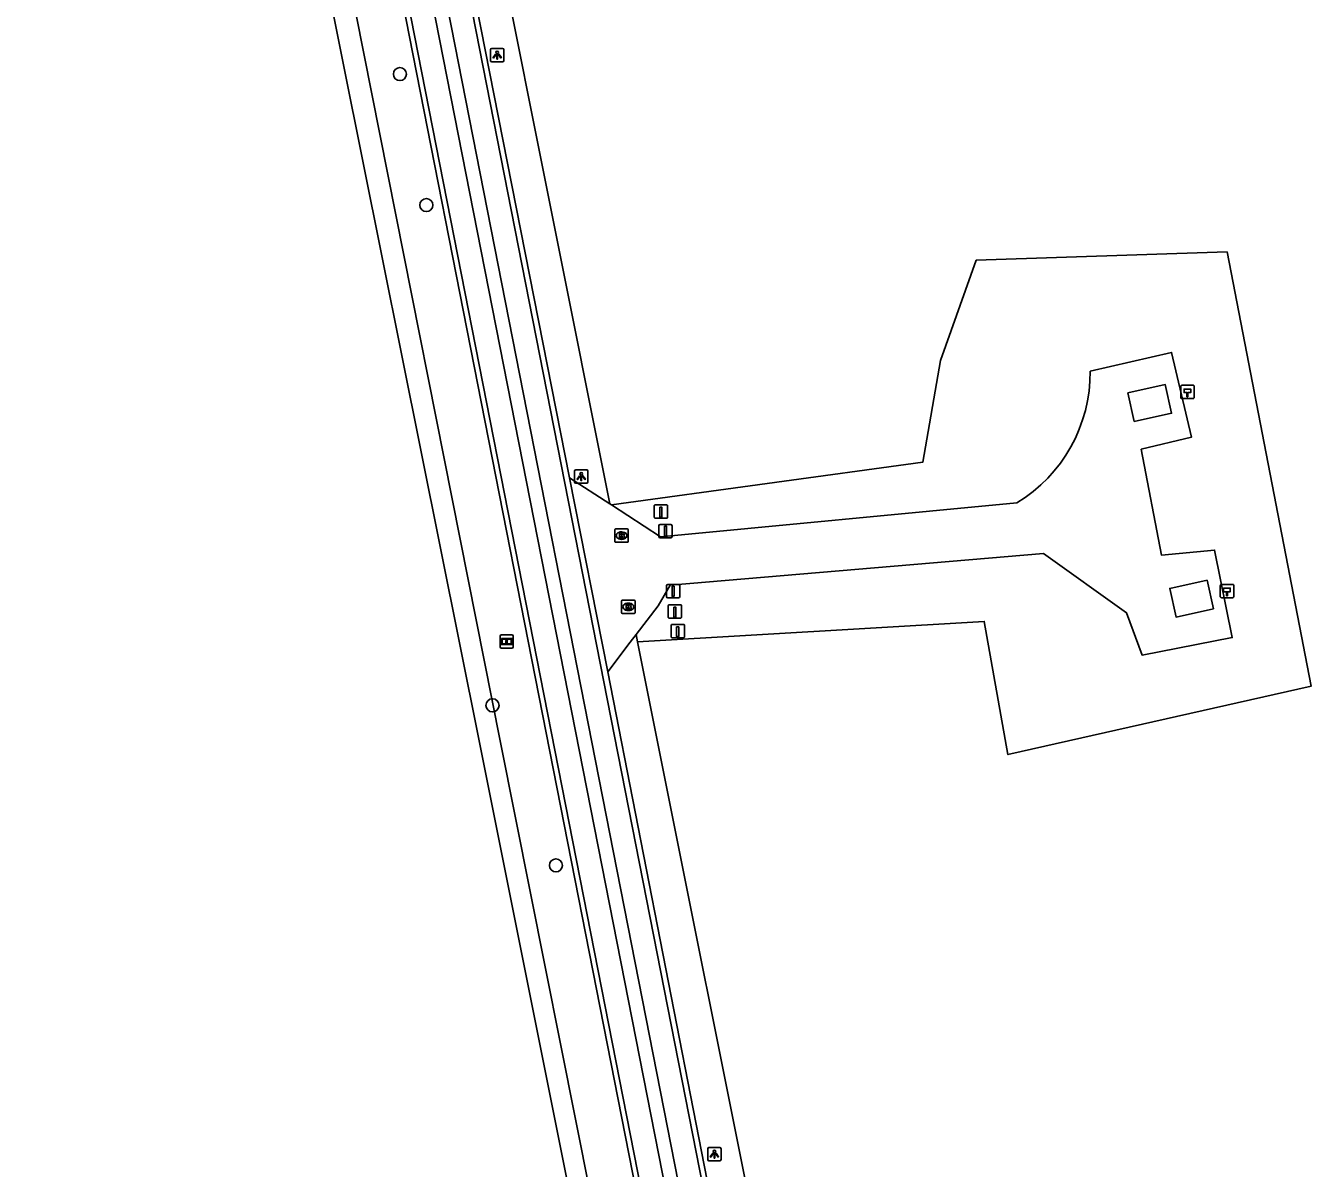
# Model space of a CAD drawing. Extents: x 160203 to 161526, y 379529 to 381797.
# Drawn here: x 160864.6 to 160960.7, y 379968.1 to 380053.4 of the extents above; entities that cross this region are included whole.
import ezdxf

# ---------------------------------------------------------------- set-up
doc = ezdxf.new("R2010")
doc.units = 0
for name, color, linetype in [('IMGEO_Afsluitpaal', 7, 'Continuous'), ('IMGEO_Berm_groen', 7, 'Continuous'), ('IMGEO_Boom', 7, 'Continuous'), ('IMGEO_Brandkraan', 7, 'Continuous'), ('IMGEO_Groenvoorziening', 7, 'Continuous'), ('IMGEO_Hectometerpaal', 7, 'Continuous'), ('IMGEO_Informatiebord', 7, 'Continuous'), ('IMGEO_Lichtpunt', 7, 'Continuous'), ('IMGEO_Loofbos', 7, 'Continuous'), ('IMGEO_Paal', 7, 'Continuous'), ('IMGEO_Rijbaan_lokaal_gesloten', 7, 'Continuous'), ('IMGEO_Rijbaan_lokaal_halfverhard', 7, 'Continuous'), ('IMGEO_Rijbaan_lokaal_open', 7, 'Continuous'), ('IMGEO_Waterloop', 7, 'Continuous')]:
    doc.layers.add(name, color=color, linetype=linetype)

msp = doc.modelspace()

# ---------------------------------------------------------------- linework, layer by layer
at = {"layer": 'IMGEO_Afsluitpaal'}
for p, q in [((160911.916, 380015.283), (160911.916, 380016.083)), ((160911.916, 380016.083), (160911.916, 380015.283)), ((160912.016, 380016.183), (160912.806, 380016.183)), ((160912.806, 380016.183), (160912.016, 380016.183)), ((160912.906, 380016.083), (160912.906, 380015.283)), ((160912.906, 380015.283), (160912.906, 380016.083)), ((160912.806, 380015.183), (160912.016, 380015.183)), ((160912.016, 380015.183), (160912.806, 380015.183)), ((160912.49, 380010.789), (160912.49, 380011.589)), ((160912.49, 380011.589), (160912.49, 380010.789)), ((160912.59, 380011.689), (160913.38, 380011.689)), ((160913.38, 380011.689), (160912.59, 380011.689)), ((160913.48, 380011.589), (160913.48, 380010.789)), ((160913.48, 380010.789), (160913.48, 380011.589)), ((160913.38, 380010.689), (160912.59, 380010.689)), ((160912.59, 380010.689), (160913.38, 380010.689))]:
    msp.add_line(p, q, dxfattribs=at)
for points in [[(160912.336, 380016.058), (160912.486, 380016.058), (160912.486, 380015.308), (160912.336, 380015.308), (160912.336, 380016.058)], [(160912.91, 380011.564), (160913.06, 380011.564), (160913.06, 380010.814), (160912.91, 380010.814), (160912.91, 380011.564)]]:
    msp.add_lwpolyline(points, dxfattribs=at)
for centre, start, end in [((160912.016, 380016.083), 90, 180), ((160912.016, 380016.083), 90, 180), ((160912.806, 380016.083), 0, 90), ((160912.806, 380016.083), 360, 90), ((160912.016, 380015.283), 180, 270), ((160912.016, 380015.283), 180, 270), ((160912.806, 380015.283), 270, 0), ((160912.806, 380015.283), 270, 0), ((160912.59, 380011.589), 90, 180), ((160912.59, 380011.589), 90, 180), ((160913.38, 380011.589), 0, 90), ((160913.38, 380011.589), 360, 90), ((160912.59, 380010.789), 180, 270), ((160912.59, 380010.789), 180, 270), ((160913.38, 380010.789), 270, 0), ((160913.38, 380010.789), 270, 0)]:
    msp.add_arc(centre, 0.1, start, end, dxfattribs=at)
at = {"layer": 'IMGEO_Berm_groen'}
msp.add_lwpolyline([(160895.533, 380081.45), (160908.269, 380017.71)], dxfattribs=at)
at = {"layer": 'IMGEO_Boom'}
for centre in [(160892.58, 380049.834), (160894.553, 380040.042), (160899.498, 380002.662), (160904.234, 379990.705)]:
    msp.add_circle(centre, 0.489, dxfattribs=at)
at = {"layer": 'IMGEO_Brandkraan'}
for p, q in [((160908.71, 380015.845), (160909.562, 380015.845)), ((160908.635, 380014.919), (160908.635, 380015.771)), ((160909.146, 380015.065), (160909.121, 380015.065)), ((160909.123, 380015.625), (160909.148, 380015.625)), ((160909.636, 380015.771), (160909.636, 380014.919)), ((160909.562, 380014.845), (160908.71, 380014.845)), ((160909.141, 380009.593), (160909.141, 380010.445)), ((160909.216, 380010.519), (160910.068, 380010.519)), ((160909.629, 380010.299), (160909.654, 380010.299)), ((160910.142, 380010.445), (160910.142, 380009.593)), ((160910.068, 380009.519), (160909.216, 380009.519)), ((160909.652, 380009.739), (160909.627, 380009.739))]:
    msp.add_line(p, q, dxfattribs=at)
for points in [[(160908.71, 380015.845), (160909.562, 380015.845)], [(160908.635, 380014.919), (160908.635, 380015.771)], [(160908.983, 380015.545), (160908.983, 380015.145), (160909.196, 380015.145)], [(160909.214, 380015.545), (160908.983, 380015.545)], [(160909.162, 380015.464), (160909.108, 380015.464), (160909.108, 380015.388)], [(160909.108, 380015.388), (160909.161, 380015.388)], [(160909.17, 380015.312), (160909.108, 380015.312), (160909.108, 380015.231)], [(160909.108, 380015.231), (160909.17, 380015.231)], [(160909.636, 380015.771), (160909.636, 380014.919)], [(160909.562, 380014.845), (160908.71, 380014.845)], [(160909.141, 380009.593), (160909.141, 380010.445)], [(160909.216, 380010.519), (160910.068, 380010.519)], [(160909.489, 380010.219), (160909.489, 380009.819), (160909.702, 380009.819)], [(160909.72, 380010.219), (160909.489, 380010.219)], [(160909.668, 380010.138), (160909.614, 380010.138), (160909.614, 380010.062)], [(160910.142, 380010.445), (160910.142, 380009.593)], [(160910.068, 380009.519), (160909.216, 380009.519)], [(160909.614, 380010.062), (160909.667, 380010.062)], [(160909.676, 380009.986), (160909.614, 380009.986), (160909.614, 380009.905)], [(160909.614, 380009.905), (160909.676, 380009.905)]]:
    msp.add_lwpolyline(points, dxfattribs=at)
for centre, radius, start, end in [((160908.712, 380015.769), 0.0765, 91.55205, 178.44795), ((160908.712, 380015.769), 0.0765, 91.55205, 178.44795), ((160909.56, 380015.769), 0.0765, 1.55205, 88.44795), ((160909.56, 380015.769), 0.0765, 1.55205, 88.44795), ((160908.712, 380014.921), 0.0765, 181.55205, 268.44795), ((160908.712, 380014.921), 0.0765, 181.55205, 268.44795), ((160909.163, 380015.426), 0.0379, 267.82845, 90.93552), ((160909.171, 380015.271), 0.0404, 269.87594, 90.50774), ((160909.202, 380015.396), 0.251, 268.66757, 293.53466), ((160909.218, 380015.4), 0.145, 59.4692, 91.53667), ((160909.243, 380015.447), 0.0922, 285.51372, 58.15012), ((160909.248, 380015.255), 0.105, 301.31148, 78.98903), ((160909.56, 380014.921), 0.0765, 271.55205, 358.44795), ((160909.56, 380014.921), 0.0765, 271.55205, 358.44795), ((160909.218, 380010.443), 0.0765, 91.55205, 178.44795), ((160909.218, 380010.443), 0.0765, 91.55205, 178.44795), ((160909.669, 380010.1), 0.0379, 267.82845, 90.93552), ((160909.724, 380010.074), 0.145, 59.4692, 91.53667), ((160909.749, 380010.121), 0.0922, 285.51372, 58.15012), ((160910.066, 380010.443), 0.0765, 1.55205, 88.44795), ((160910.066, 380010.443), 0.0765, 1.55205, 88.44795), ((160909.218, 380009.595), 0.0765, 181.55205, 268.44795), ((160909.218, 380009.595), 0.0765, 181.55205, 268.44795), ((160909.677, 380009.945), 0.0404, 269.87594, 90.50774), ((160909.708, 380010.07), 0.251, 268.66757, 293.53466), ((160909.754, 380009.929), 0.105, 301.31148, 78.98903), ((160910.066, 380009.595), 0.0765, 271.55205, 358.44795), ((160910.066, 380009.595), 0.0765, 271.55205, 358.44795)]:
    msp.add_arc(centre, radius, start, end, dxfattribs=at)
for centre, major_axis, ratio, start_param, end_param in [((160909.122, 380015.345), (-0.387, 0.002), 0.722429, 4.712389, 7.853982), ((160909.147, 380015.345), (-0.39, 0.002), 0.717154, 1.570796, 4.712389), ((160909.628, 380010.019), (-0.387, 0.002), 0.722429, 4.712389, 7.853982), ((160909.653, 380010.019), (-0.39, 0.002), 0.717154, 1.570796, 4.712389)]:
    msp.add_ellipse(centre, major_axis=major_axis, ratio=ratio, start_param=start_param, end_param=end_param, dxfattribs=at)
at = {"layer": 'IMGEO_Groenvoorziening'}
msp.add_lwpolyline([(160910.327, 380007.409), (160910.217, 380007.961)], dxfattribs=at)
at = {"layer": 'IMGEO_Hectometerpaal'}
for p, q in [((160950.901, 380026.495), (160950.901, 380025.654)), ((160950.901, 380026.495), (160950.901, 380025.654)), ((160951.817, 380026.579), (160950.976, 380026.579)), ((160951.817, 380026.579), (160950.976, 380026.579)), ((160951.901, 380025.663), (160951.901, 380026.504)), ((160951.901, 380025.663), (160951.901, 380026.504)), ((160950.985, 380025.579), (160951.826, 380025.579)), ((160950.985, 380025.579), (160951.826, 380025.579)), ((160953.858, 380011.62), (160953.858, 380010.779)), ((160953.858, 380011.62), (160953.858, 380010.779)), ((160954.774, 380011.704), (160953.933, 380011.704)), ((160954.774, 380011.704), (160953.933, 380011.704)), ((160954.858, 380010.788), (160954.858, 380011.629)), ((160954.858, 380010.788), (160954.858, 380011.629)), ((160953.942, 380010.704), (160954.783, 380010.704)), ((160953.942, 380010.704), (160954.783, 380010.704))]:
    msp.add_line(p, q, dxfattribs=at)
for points in [[(160951.426, 380025.723), (160951.366, 380025.723), (160951.366, 380026.028), (160951.146, 380026.028), (160951.146, 380026.297), (160951.646, 380026.297), (160951.646, 380026.028), (160951.426, 380026.028), (160951.426, 380025.723)], [(160954.383, 380010.848), (160954.323, 380010.848), (160954.323, 380011.153), (160954.103, 380011.153), (160954.103, 380011.422), (160954.603, 380011.422), (160954.603, 380011.153), (160954.383, 380011.153), (160954.383, 380010.848)]]:
    msp.add_lwpolyline(points, dxfattribs=at)
for centre, start, end in [((160950.979, 380026.501), 92.4484, 184.28452), ((160950.979, 380026.501), 92.4484, 184.28452), ((160951.823, 380026.501), 2.4484, 94.28452), ((160951.823, 380026.501), 2.4484, 94.28452), ((160950.979, 380025.657), 182.4484, 274.28452), ((160950.979, 380025.657), 182.4484, 274.28452), ((160951.823, 380025.657), 272.4484, 4.28452), ((160951.823, 380025.657), 272.4484, 4.28452), ((160953.936, 380011.626), 92.4484, 184.28452), ((160953.936, 380011.626), 92.4484, 184.28452), ((160954.78, 380011.626), 2.4484, 94.28452), ((160954.78, 380011.626), 2.4484, 94.28452), ((160953.936, 380010.782), 182.4484, 274.28452), ((160953.936, 380010.782), 182.4484, 274.28452), ((160954.78, 380010.782), 272.4484, 4.28452), ((160954.78, 380010.782), 272.4484, 4.28452)]:
    msp.add_arc(centre, 0.0779, start, end, dxfattribs=at)
at = {"layer": 'IMGEO_Informatiebord'}
for p, q in [((160900.055, 380007.037), (160900.055, 380007.837)), ((160900.055, 380007.837), (160900.055, 380007.037)), ((160900.155, 380007.937), (160900.945, 380007.937)), ((160900.945, 380007.937), (160900.155, 380007.937)), ((160901.045, 380007.837), (160901.045, 380007.037)), ((160901.045, 380007.037), (160901.045, 380007.837)), ((160900.945, 380006.937), (160900.155, 380006.937)), ((160900.155, 380006.937), (160900.945, 380006.937))]:
    msp.add_line(p, q, dxfattribs=at)
for points in [[(160900.156, 380007.669), (160900.944, 380007.669), (160900.944, 380007.205), (160900.156, 380007.205), (160900.156, 380007.669)], [(160900.221, 380007.604), (160900.221, 380007.27), (160900.496, 380007.27), (160900.497, 380007.483), (160900.601, 380007.484), (160900.602, 380007.27), (160900.879, 380007.27), (160900.879, 380007.604), (160900.603, 380007.604), (160900.603, 380007.524), (160900.497, 380007.524), (160900.497, 380007.604), (160900.221, 380007.604)]]:
    msp.add_lwpolyline(points, dxfattribs=at)
for centre, start, end in [((160900.155, 380007.837), 90, 180), ((160900.155, 380007.837), 90, 180), ((160900.945, 380007.837), 0, 90), ((160900.945, 380007.837), 360, 90), ((160900.155, 380007.037), 180, 270), ((160900.155, 380007.037), 180, 270), ((160900.945, 380007.037), 270, 0), ((160900.945, 380007.037), 270, 0)]:
    msp.add_arc(centre, 0.1, start, end, dxfattribs=at)
at = {"layer": 'IMGEO_Lichtpunt'}
for p, q in [((160899.348, 380051.658), (160899.348, 380050.851)), ((160899.348, 380051.658), (160899.348, 380050.851)), ((160900.25, 380051.753), (160899.442, 380051.753)), ((160900.25, 380051.753), (160899.442, 380051.753)), ((160900.344, 380050.851), (160900.344, 380051.658)), ((160900.344, 380050.851), (160900.344, 380051.658)), ((160899.442, 380050.757), (160900.25, 380050.757)), ((160899.442, 380050.757), (160900.25, 380050.757)), ((160905.627, 380020.158), (160905.627, 380019.351)), ((160905.627, 380020.158), (160905.627, 380019.351)), ((160906.529, 380020.253), (160905.721, 380020.253)), ((160906.529, 380020.253), (160905.721, 380020.253)), ((160906.623, 380019.351), (160906.623, 380020.158)), ((160906.623, 380019.351), (160906.623, 380020.158)), ((160905.721, 380019.257), (160906.529, 380019.257)), ((160905.721, 380019.257), (160906.529, 380019.257)), ((160915.567, 379969.534), (160915.567, 379968.727)), ((160915.567, 379969.534), (160915.567, 379968.727)), ((160916.469, 379969.629), (160915.661, 379969.629)), ((160916.469, 379969.629), (160915.661, 379969.629)), ((160916.563, 379968.727), (160916.563, 379969.534)), ((160916.563, 379968.727), (160916.563, 379969.534)), ((160915.661, 379968.633), (160916.469, 379968.633)), ((160915.661, 379968.633), (160916.469, 379968.633))]:
    msp.add_line(p, q, dxfattribs=at)
for points in [[(160899.722, 380051.322), (160899.761, 380051.294), (160899.573, 380051.032), (160899.535, 380051.059), (160899.722, 380051.322)], [(160899.824, 380051.274), (160899.871, 380051.274), (160899.871, 380050.952), (160899.824, 380050.952), (160899.824, 380051.274)], [(160899.934, 380051.294), (160899.972, 380051.321), (160900.159, 380051.059), (160900.12, 380051.031), (160899.934, 380051.294)], [(160906.001, 380019.822), (160906.04, 380019.794), (160905.852, 380019.532), (160905.814, 380019.559), (160906.001, 380019.822)], [(160906.103, 380019.774), (160906.15, 380019.774), (160906.15, 380019.452), (160906.103, 380019.452), (160906.103, 380019.774)], [(160906.213, 380019.794), (160906.251, 380019.821), (160906.438, 380019.559), (160906.399, 380019.531), (160906.213, 380019.794)], [(160915.941, 379969.198), (160915.98, 379969.17), (160915.792, 379968.908), (160915.754, 379968.935), (160915.941, 379969.198)], [(160916.043, 379969.15), (160916.09, 379969.15), (160916.09, 379968.828), (160916.043, 379968.828), (160916.043, 379969.15)], [(160916.153, 379969.17), (160916.191, 379969.197), (160916.378, 379968.935), (160916.339, 379968.907), (160916.153, 379969.17)]]:
    msp.add_lwpolyline(points, dxfattribs=at)
for centre in [(160899.847, 380051.456), (160906.126, 380019.956), (160916.066, 379969.332)]:
    msp.add_circle(centre, 0.0994, dxfattribs=at)
for centre, start, end in [((160899.442, 380051.658), 90, 180), ((160899.442, 380051.658), 90, 180), ((160900.25, 380051.658), 0, 90), ((160900.25, 380051.658), 0, 90), ((160899.442, 380050.851), 180, 270), ((160899.442, 380050.851), 180, 270), ((160900.25, 380050.851), 270, 0), ((160900.25, 380050.851), 270, 360), ((160905.721, 380020.158), 90, 180), ((160905.721, 380020.158), 90, 180), ((160906.529, 380020.158), 0, 90), ((160906.529, 380020.158), 0, 90), ((160905.721, 380019.351), 180, 270), ((160905.721, 380019.351), 180, 270), ((160906.529, 380019.351), 270, 0), ((160906.529, 380019.351), 270, 360), ((160915.661, 379969.534), 90, 180), ((160915.661, 379969.534), 90, 180), ((160916.469, 379969.534), 0, 90), ((160916.469, 379969.534), 0, 90), ((160915.661, 379968.727), 180, 270), ((160915.661, 379968.727), 180, 270), ((160916.469, 379968.727), 270, 0), ((160916.469, 379968.727), 270, 360)]:
    msp.add_arc(centre, 0.0946, start, end, dxfattribs=at)
at = {"layer": 'IMGEO_Loofbos'}
for points in [[(160908.386, 380017.634), (160931.63, 380020.827), (160932.963, 380028.43), (160935.624, 380035.919), (160954.361, 380036.541), (160960.652, 380004.101), (160937.99, 379998.984), (160936.221, 380008.938), (160910.327, 380007.409)], [(160910.327, 380007.409), (160920.602, 379955.987)]]:
    msp.add_lwpolyline(points, dxfattribs=at)
at = {"layer": 'IMGEO_Paal'}
for p, q in [((160911.578, 380017.566), (160911.578, 380016.725)), ((160911.578, 380017.566), (160911.578, 380016.725)), ((160912.494, 380017.65), (160911.653, 380017.65)), ((160912.494, 380017.65), (160911.653, 380017.65)), ((160912.578, 380016.734), (160912.578, 380017.575)), ((160912.578, 380016.734), (160912.578, 380017.575)), ((160911.662, 380016.65), (160912.503, 380016.65)), ((160911.662, 380016.65), (160912.503, 380016.65)), ((160912.617, 380010.097), (160912.617, 380009.256)), ((160912.617, 380010.097), (160912.617, 380009.256)), ((160913.533, 380010.181), (160912.692, 380010.181)), ((160913.533, 380010.181), (160912.692, 380010.181)), ((160913.617, 380009.265), (160913.617, 380010.106)), ((160913.617, 380009.265), (160913.617, 380010.106)), ((160912.701, 380009.181), (160913.542, 380009.181)), ((160912.701, 380009.181), (160913.542, 380009.181)), ((160912.833, 380008.63), (160912.833, 380007.789)), ((160912.833, 380008.63), (160912.833, 380007.789)), ((160913.749, 380008.714), (160912.908, 380008.714)), ((160913.749, 380008.714), (160912.908, 380008.714)), ((160913.833, 380007.798), (160913.833, 380008.639)), ((160913.833, 380007.798), (160913.833, 380008.639)), ((160912.917, 380007.714), (160913.758, 380007.714)), ((160912.917, 380007.714), (160913.758, 380007.714))]:
    msp.add_line(p, q, dxfattribs=at)
for points in [[(160911.993, 380017.463), (160912.153, 380017.463), (160912.153, 380016.73), (160911.993, 380016.73), (160911.993, 380017.463)], [(160913.032, 380009.994), (160913.192, 380009.994), (160913.192, 380009.261), (160913.032, 380009.261), (160913.032, 380009.994)], [(160913.248, 380008.527), (160913.408, 380008.527), (160913.408, 380007.794), (160913.248, 380007.794), (160913.248, 380008.527)]]:
    msp.add_lwpolyline(points, dxfattribs=at)
for centre, start, end in [((160911.656, 380017.572), 92.4484, 184.28452), ((160911.656, 380017.572), 92.4484, 184.28452), ((160912.5, 380017.572), 2.4484, 94.28452), ((160912.5, 380017.572), 2.4484, 94.28452), ((160911.656, 380016.728), 182.4484, 274.28452), ((160911.656, 380016.728), 182.4484, 274.28452), ((160912.5, 380016.728), 272.4484, 4.28452), ((160912.5, 380016.728), 272.4484, 4.28452), ((160912.695, 380010.103), 92.4484, 184.28452), ((160912.695, 380010.103), 92.4484, 184.28452), ((160913.539, 380010.103), 2.4484, 94.28452), ((160913.539, 380010.103), 2.4484, 94.28452), ((160912.695, 380009.259), 182.4484, 274.28452), ((160912.695, 380009.259), 182.4484, 274.28452), ((160913.539, 380009.259), 272.4484, 4.28452), ((160913.539, 380009.259), 272.4484, 4.28452), ((160912.911, 380008.636), 92.4484, 184.28452), ((160912.911, 380008.636), 92.4484, 184.28452), ((160913.755, 380008.636), 2.4484, 94.28452), ((160913.755, 380008.636), 2.4484, 94.28452), ((160912.911, 380007.792), 182.4484, 274.28452), ((160912.911, 380007.792), 182.4484, 274.28452), ((160913.755, 380007.792), 272.4484, 4.28452), ((160913.755, 380007.792), 272.4484, 4.28452)]:
    msp.add_arc(centre, 0.0779, start, end, dxfattribs=at)
at = {"layer": 'IMGEO_Rijbaan_lokaal_gesloten'}
for points in [[(160919.01, 379947.114), (160918.701, 379948.964), (160892.944, 380080.195), (160869.506, 380199.393)], [(160918.669, 379925.757), (160914.093, 379948.69), (160872.738, 380159.431), (160865.008, 380198.49)], [(160917.449, 379940.569), (160915.855, 379949.015), (160874.382, 380160.192), (160866.722, 380198.834)], [(160867.75, 380199.041), (160891.303, 380079.455), (160916.864, 379949.182), (160918.479, 379940.789), (160917.449, 379940.569)]]:
    msp.add_lwpolyline(points, dxfattribs=at)
at = {"layer": 'IMGEO_Rijbaan_lokaal_halfverhard'}
for points in [[(160910.217, 380007.961), (160911.864, 380010.098), (160912.769, 380011.642), (160940.658, 380014.01), (160946.859, 380009.576), (160948.013, 380006.421), (160954.751, 380007.726), (160953.435, 380014.265), (160949.474, 380013.874), (160947.954, 380021.801), (160951.697, 380022.699), (160950.212, 380029.028), (160944.136, 380027.633)], [(160946.958, 380026.017), (160949.742, 380026.628), (160950.213, 380024.484), (160947.429, 380023.873), (160946.958, 380026.017)], [(160908.269, 380017.71), (160905.256, 380019.672)], [(160938.658, 380017.793), (160912.035, 380015.258), (160908.386, 380017.634)], [(160908.269, 380017.71), (160908.386, 380017.634)], [(160952.868, 380012.015), (160953.343, 380009.877), (160950.555, 380009.257), (160950.079, 380011.395), (160952.868, 380012.015)], [(160908.104, 380005.176), (160909.766, 380007.376), (160910.217, 380007.961)]]:
    msp.add_lwpolyline(points, dxfattribs=at)
msp.add_arc((160932.744, 380027.53), 11.393, 301.27404, 0.51595, dxfattribs=at)
at = {"layer": 'IMGEO_Rijbaan_lokaal_open'}
for points in [[(160926.044, 379887.123), (160925.694, 379888.565), (160919.399, 379920.083), (160913.703, 379948.599), (160883.085, 380104.658), (160872.358, 380159.336), (160864.629, 380198.41)], [(160905.256, 380019.672), (160893.315, 380080.226)], [(160908.104, 380005.176), (160905.256, 380019.672)], [(160917.183, 379958.747), (160908.104, 380005.176)]]:
    msp.add_lwpolyline(points, dxfattribs=at)
at = {"layer": 'IMGEO_Waterloop'}
for points in [[(160911.655, 379936.379), (160905.312, 379965.886), (160898.502, 380000), (160885.486, 380064.948), (160877.546, 380103.697), (160879.617, 380104.11)], [(160879.617, 380104.11), (160888.682, 380057.421), (160900.057, 380000), (160907.97, 379960.368), (160913.18, 379936.681), (160911.655, 379936.379)]]:
    msp.add_lwpolyline(points, dxfattribs=at)

doc.saveas('drawing.dxf')
